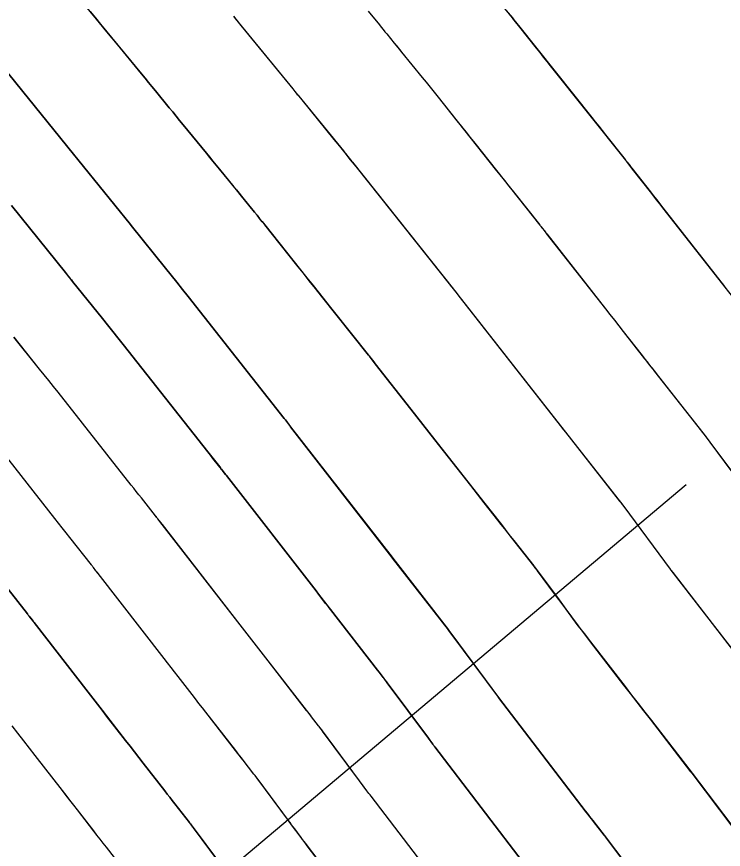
# Model space of a CAD drawing. Extents: x 954385 to 988206, y 1868364 to 1924553.
# Drawn here: x 955932.24 to 955958.51, y 1922755.37 to 1922786.34 of the extents above; entities that cross this region are included whole.
import ezdxf

# ---------------------------------------------------------------- set-up
doc = ezdxf.new("R2010")
doc.units = 0
for name, color, linetype in [('1', 7, 'Continuous'), ('Default', 7, 'Continuous'), ('Ex_Major Contours', 7, 'Continuous'), ('Ex_Minor Contours', 7, 'Continuous'), ('Slopes', 7, 'Continuous')]:
    doc.layers.add(name, color=color, linetype=linetype)

msp = doc.modelspace()

# ---------------------------------------------------------------- linework, layer by layer
at = {"layer": '1'}
for points in [[(955958.846, 1922775.938), (955956.265, 1922779.231), (955956.148, 1922779.38), (955956.031, 1922779.529), (955955.915, 1922779.678), (955955.798, 1922779.827), (955955.136, 1922780.671), (955955.098, 1922780.721), (955955.059, 1922780.77), (955954.906, 1922780.966), (955954.888, 1922780.99), (955954.881, 1922780.998), (955952.089, 1922784.509), (955951.959, 1922784.674), (955951.828, 1922784.838), (955951.697, 1922785.002), (955951.567, 1922785.167), (955950.895, 1922786.012), (955950.838, 1922786.082), (955950.782, 1922786.153), (955950.725, 1922786.223), (955950.668, 1922786.293), (955950.383, 1922786.643)], [(955934.974, 1922786.533), (955935.166, 1922786.299), (955935.358, 1922786.066), (955936.88, 1922784.211), (955937.009, 1922784.053), (955937.138, 1922783.896), (955937.267, 1922783.739), (955937.395, 1922783.582), (955937.911, 1922782.952), (955938.039, 1922782.795), (955938.168, 1922782.638), (955938.297, 1922782.48), (955938.426, 1922782.323), (955939.292, 1922781.266), (955939.413, 1922781.117), (955939.535, 1922780.969), (955939.656, 1922780.82), (955939.777, 1922780.671), (955940.312, 1922780.014), (955940.408, 1922779.896), (955940.504, 1922779.778), (955940.6, 1922779.66), (955940.696, 1922779.542), (955941.08, 1922779.071), (955941.176, 1922778.953), (955941.271, 1922778.834), (955941.366, 1922778.716), (955941.461, 1922778.597), (955943.029, 1922776.626), (955943.26, 1922776.336), (955943.491, 1922776.045), (955943.722, 1922775.755), (955943.954, 1922775.464), (955945.317, 1922773.75), (955945.34, 1922773.721), (955945.364, 1922773.691), (955945.515, 1922773.497), (955945.542, 1922773.462), (955945.569, 1922773.427), (955946.888, 1922771.745), (955947.112, 1922771.459), (955947.336, 1922771.173), (955947.56, 1922770.887), (955947.785, 1922770.6), (955949.099, 1922768.924), (955949.235, 1922768.751), (955949.372, 1922768.577), (955949.508, 1922768.403), (955949.645, 1922768.229), (955950.21, 1922767.509), (955950.337, 1922767.348), (955950.464, 1922767.186), (955950.59, 1922767.025), (955950.717, 1922766.864), (955951.462, 1922765.915), (955951.477, 1922765.896), (955951.492, 1922765.877), (955951.6, 1922765.736), (955952.34, 1922764.736), (955952.658, 1922764.308), (955953.117, 1922763.687), (955953.23, 1922763.536), (955953.343, 1922763.386), (955953.456, 1922763.236), (955953.571, 1922763.087), (955954.854, 1922761.43), (955955.1, 1922761.112), (955955.345, 1922760.794), (955955.591, 1922760.476), (955955.837, 1922760.159), (955957.308, 1922758.257), (955957.341, 1922758.214), (955957.345, 1922758.209), (955958.784, 1922756.303)], [(955940.293, 1922786.354), (955940.366, 1922786.266), (955942.503, 1922783.656), (955942.581, 1922783.56), (955942.671, 1922783.45), (955942.699, 1922783.416), (955942.727, 1922783.382), (955942.838, 1922783.245), (955944.385, 1922781.344), (955944.414, 1922781.309), (955944.442, 1922781.274), (955944.47, 1922781.239), (955944.498, 1922781.204), (955944.693, 1922780.959), (955944.721, 1922780.924), (955948.476, 1922776.203), (955948.5, 1922776.172), (955948.525, 1922776.141), (955948.549, 1922776.11), (955948.573, 1922776.079), (955948.728, 1922775.88), (955948.729, 1922775.879), (955952.446, 1922771.137), (955952.57, 1922770.978), (955952.637, 1922770.893), (955954.653, 1922768.327), (955954.668, 1922768.307), (955954.683, 1922768.288), (955954.698, 1922768.268), (955954.713, 1922768.249), (955954.806, 1922768.128), (955954.807, 1922768.127), (955956.533, 1922765.796), (955956.551, 1922765.772), (955956.561, 1922765.758), (955956.633, 1922765.666), (955960.021, 1922761.284)], [(955945.306, 1922786.544), (955945.725, 1922786.031), (955945.794, 1922785.947), (955945.863, 1922785.863), (955945.931, 1922785.779), (955946, 1922785.695), (955946.274, 1922785.358), (955946.411, 1922785.19), (955946.548, 1922785.022), (955947.312, 1922784.083), (955947.462, 1922783.898), (955947.611, 1922783.713), (955947.76, 1922783.527), (955947.908, 1922783.341), (955950.032, 1922780.671), (955950.2, 1922780.46), (955950.368, 1922780.249), (955950.536, 1922780.038), (955950.703, 1922779.827), (955951.675, 1922778.605), (955951.692, 1922778.583), (955951.709, 1922778.562), (955951.726, 1922778.54), (955951.743, 1922778.518), (955951.896, 1922778.323), (955951.929, 1922778.28), (955954.13, 1922775.472), (955954.294, 1922775.263), (955954.458, 1922775.054), (955954.622, 1922774.844), (955954.786, 1922774.635), (955955.441, 1922773.798), (955955.605, 1922773.589), (955955.769, 1922773.38), (955955.933, 1922773.171), (955956.097, 1922772.962), (955956.963, 1922771.86), (955957.056, 1922771.742), (955957.148, 1922771.624), (955957.241, 1922771.506), (955957.334, 1922771.388), (955957.869, 1922770.705), (955957.889, 1922770.68), (955957.91, 1922770.653), (955958.013, 1922770.518), (955959.077, 1922769.082)], [(955930.52, 1922785.951), (955934.096, 1922781.543), (955934.145, 1922781.482), (955936.468, 1922778.607), (955936.498, 1922778.57), (955937.766, 1922776.992), (955937.978, 1922776.727), (955938.189, 1922776.463), (955938.4, 1922776.197), (955938.609, 1922775.931), (955942.183, 1922771.395), (955942.216, 1922771.354), (955942.227, 1922771.34), (955942.42, 1922771.09), (955946.192, 1922766.234), (955946.218, 1922766.2), (955948.29, 1922763.531), (955948.298, 1922763.522), (955948.417, 1922763.365), (955948.418, 1922763.363), (955950.153, 1922761.023), (955950.155, 1922761.02), (955953.375, 1922756.808), (955953.445, 1922756.717), (955953.514, 1922756.626), (955953.584, 1922756.535), (955953.654, 1922756.445), (955954.077, 1922755.899), (955954.087, 1922755.885), (955954.114, 1922755.851), (955957.955, 1922750.762)], [(955951.229, 1922754.676), (955947.785, 1922759.182), (955947.765, 1922759.208), (955947.744, 1922759.235), (955947.725, 1922759.261), (955947.705, 1922759.288), (955947.546, 1922759.501), (955946.013, 1922761.57), (955945.919, 1922761.694), (955945.905, 1922761.712), (955945.891, 1922761.73), (955945.878, 1922761.748), (955945.864, 1922761.765), (955945.724, 1922761.945), (955945.653, 1922762.037), (955943.904, 1922764.29), (955943.815, 1922764.405), (955943.725, 1922764.52), (955943.546, 1922764.75), (955943.457, 1922764.865), (955943.367, 1922764.98), (955940.036, 1922769.27), (955940.007, 1922769.307), (955939.877, 1922769.475), (955939.854, 1922769.504), (955939.831, 1922769.534), (955939.809, 1922769.562), (955939.786, 1922769.591), (955939.536, 1922769.908), (955939.438, 1922770.033), (955939.34, 1922770.158), (955936.193, 1922774.152), (955936.002, 1922774.393), (955935.812, 1922774.633), (955935.62, 1922774.873), (955935.428, 1922775.113), (955934.319, 1922776.494), (955934.253, 1922776.575), (955934.144, 1922776.711), (955934.1, 1922776.765), (955934.057, 1922776.82), (955932.043, 1922779.312)], [(955948.375, 1922753.47), (955945.414, 1922757.344), (955945.374, 1922757.396), (955945.335, 1922757.448), (955945.296, 1922757.5), (955945.257, 1922757.553), (955944.984, 1922757.921), (955943.608, 1922759.777), (955943.511, 1922759.904), (955943.487, 1922759.936), (955943.462, 1922759.968), (955943.204, 1922760.299), (955943.11, 1922760.42), (955943.016, 1922760.542), (955941.59, 1922762.379), (955941.503, 1922762.491), (955941.416, 1922762.604), (955941.328, 1922762.716), (955941.241, 1922762.828), (955940.892, 1922763.277), (955940.805, 1922763.389), (955940.717, 1922763.502), (955940.63, 1922763.614), (955940.543, 1922763.726), (955937.651, 1922767.449), (955937.596, 1922767.521), (955937.484, 1922767.666), (955937.463, 1922767.692), (955937.443, 1922767.718), (955937.423, 1922767.744), (955937.402, 1922767.77), (955936.875, 1922768.439), (955936.78, 1922768.559), (955936.685, 1922768.679), (955936.591, 1922768.8), (955936.496, 1922768.92), (955933.776, 1922772.372), (955933.605, 1922772.588), (955933.434, 1922772.804), (955933.263, 1922773.019), (955933.09, 1922773.234), (955932.139, 1922774.418)], [(955945.521, 1922752.264), (955943.043, 1922755.506), (955942.984, 1922755.583), (955942.925, 1922755.661), (955942.867, 1922755.739), (955942.809, 1922755.818), (955942.46, 1922756.288), (955942.344, 1922756.445), (955941.203, 1922757.984), (955941.104, 1922758.113), (955941.082, 1922758.142), (955941.06, 1922758.171), (955940.661, 1922758.684), (955940.591, 1922758.775), (955940.52, 1922758.865), (955940.45, 1922758.956), (955940.38, 1922759.046), (955939.276, 1922760.468), (955939.146, 1922760.635), (955939.016, 1922760.802), (955938.887, 1922760.969), (955938.757, 1922761.136), (955938.238, 1922761.804), (955938.108, 1922761.971), (955937.978, 1922762.138), (955937.848, 1922762.305), (955937.719, 1922762.472), (955935.267, 1922765.629), (955935.239, 1922765.664), (955935.184, 1922765.735), (955935.091, 1922765.857), (955935.073, 1922765.88), (955935.055, 1922765.903), (955935.037, 1922765.926), (955935.019, 1922765.949), (955934.213, 1922766.97), (955934.073, 1922767.148), (955933.933, 1922767.326), (955933.792, 1922767.504), (955933.652, 1922767.682), (955931.359, 1922770.593)], [(955931.551, 1922765.501), (955932.635, 1922764.127), (955932.651, 1922764.107), (955932.666, 1922764.087), (955932.682, 1922764.067), (955932.698, 1922764.047), (955932.81, 1922763.903), (955932.864, 1922763.832), (955932.883, 1922763.808), (955934.894, 1922761.219), (955935.066, 1922760.997), (955935.239, 1922760.775), (955935.411, 1922760.553), (955935.583, 1922760.332), (955936.289, 1922759.424), (955936.453, 1922759.212), (955936.617, 1922759.001), (955936.782, 1922758.79), (955936.946, 1922758.578), (955937.744, 1922757.55), (955937.837, 1922757.43), (955937.93, 1922757.31), (955938.024, 1922757.19), (955938.117, 1922757.07), (955938.658, 1922756.373), (955938.677, 1922756.348), (955938.697, 1922756.323), (955938.755, 1922756.247), (955938.798, 1922756.19), (955939.742, 1922754.916)], [(955936.256, 1922754.576), (955935.573, 1922755.455), (955935.457, 1922755.605), (955935.34, 1922755.755), (955935.224, 1922755.905), (955935.107, 1922756.055), (955934.499, 1922756.839), (955934.359, 1922757.019), (955934.218, 1922757.2), (955934.078, 1922757.381), (955933.938, 1922757.561), (955932.929, 1922758.859), (955932.714, 1922759.135), (955932.499, 1922759.412), (955932.284, 1922759.688), (955932.07, 1922759.965)]]:
    msp.add_lwpolyline(points, dxfattribs=at)
at = {"layer": 'Default'}
msp.add_arc((955068.332, 1922107.114), 1145.916, 31.460692, 46.414195, dxfattribs=at)
at = {"layer": 'Ex_Major Contours'}
for points in [[(955940.294, 1922786.355), (955940.575, 1922786.012), (955940.856, 1922785.668), (955942.501, 1922783.655), (955942.58, 1922783.559), (955942.684, 1922783.432), (955942.726, 1922783.381), (955942.837, 1922783.244), (955944.033, 1922781.775), (955944.237, 1922781.524), (955944.44, 1922781.273), (955944.642, 1922781.021), (955944.843, 1922780.768), (955948.32, 1922776.401), (955948.403, 1922776.298), (955948.525, 1922776.144), (955948.536, 1922776.129), (955948.68, 1922775.945), (955948.728, 1922775.883), (955948.777, 1922775.821), (955952.456, 1922771.122), (955952.556, 1922770.993), (955952.594, 1922770.945), (955954.639, 1922768.34), (955954.684, 1922768.283), (955954.805, 1922768.128), (955954.807, 1922768.127), (955956.534, 1922765.796), (955956.552, 1922765.772), (955956.562, 1922765.759), (955959.891, 1922761.451)], [(955945.521, 1922752.263), (955943.044, 1922755.506), (955942.985, 1922755.584), (955942.926, 1922755.661), (955942.868, 1922755.74), (955942.809, 1922755.818), (955942.577, 1922756.132), (955942.519, 1922756.21), (955942.461, 1922756.288), (955942.403, 1922756.367), (955942.344, 1922756.445), (955941.211, 1922757.973), (955941.195, 1922757.994), (955941.166, 1922758.032), (955941.104, 1922758.113), (955941.082, 1922758.142), (955941.059, 1922758.17), (955940.66, 1922758.684), (955940.59, 1922758.774), (955940.519, 1922758.865), (955940.449, 1922758.955), (955940.379, 1922759.045), (955939.275, 1922760.468), (955939.145, 1922760.635), (955939.015, 1922760.802), (955938.885, 1922760.969), (955938.756, 1922761.136), (955938.237, 1922761.804), (955938.107, 1922761.971), (955937.977, 1922762.138), (955937.847, 1922762.305), (955937.718, 1922762.472), (955935.268, 1922765.63), (955935.248, 1922765.656), (955935.206, 1922765.709), (955935.185, 1922765.736), (955935.091, 1922765.857), (955935.073, 1922765.88), (955935.055, 1922765.903), (955935.037, 1922765.926), (955935.019, 1922765.949), (955934.214, 1922766.971), (955934.074, 1922767.149), (955933.934, 1922767.326), (955933.793, 1922767.504), (955933.653, 1922767.682), (955931.359, 1922770.592)]]:
    msp.add_lwpolyline(points, dxfattribs=at)
at = {"layer": 'Ex_Minor Contours'}
for points in [[(955958.877, 1922756.18), (955957.346, 1922758.21), (955957.34, 1922758.217), (955957.312, 1922758.249), (955957.307, 1922758.255), (955955.797, 1922760.209), (955955.551, 1922760.527), (955955.306, 1922760.844), (955955.06, 1922761.162), (955954.815, 1922761.48), (955953.572, 1922763.088), (955953.458, 1922763.237), (955953.344, 1922763.386), (955953.231, 1922763.537), (955953.118, 1922763.687), (955952.552, 1922764.451), (955952.235, 1922764.879), (955951.6, 1922765.736), (955951.599, 1922765.737), (955951.524, 1922765.833), (955951.475, 1922765.895), (955951.459, 1922765.915), (955950.634, 1922766.965), (955950.508, 1922767.126), (955950.381, 1922767.287), (955950.255, 1922767.448), (955950.128, 1922767.609), (955949.623, 1922768.254), (955949.496, 1922768.415), (955949.37, 1922768.576), (955949.243, 1922768.737), (955949.117, 1922768.898), (955947.785, 1922770.6), (955947.336, 1922771.173), (955946.888, 1922771.746), (955945.567, 1922773.434), (955945.532, 1922773.478), (955945.45, 1922773.583), (955945.427, 1922773.613), (955945.369, 1922773.687), (955945.355, 1922773.704), (955945.342, 1922773.722), (955945.328, 1922773.739), (955945.314, 1922773.756), (955943.576, 1922775.939), (955943.345, 1922776.229), (955943.115, 1922776.518), (955942.884, 1922776.808), (955942.654, 1922777.097), (955941.46, 1922778.597), (955941.365, 1922778.715), (955941.27, 1922778.834), (955941.175, 1922778.952), (955941.079, 1922779.07), (955940.599, 1922779.659), (955940.408, 1922779.895), (955939.776, 1922780.67), (955939.655, 1922780.819), (955939.534, 1922780.968), (955939.412, 1922781.116), (955939.291, 1922781.265), (955938.426, 1922782.323), (955938.297, 1922782.48), (955938.168, 1922782.637), (955938.039, 1922782.795), (955937.911, 1922782.952), (955937.396, 1922783.582), (955937.267, 1922783.739), (955937.138, 1922783.897), (955937.01, 1922784.054), (955936.881, 1922784.211), (955935.98, 1922785.309), (955935.593, 1922785.78), (955935.207, 1922786.251), (955933.507, 1922788.323)], [(955945.306, 1922786.545), (955945.726, 1922786.032), (955945.794, 1922785.948), (955945.863, 1922785.864), (955945.931, 1922785.78), (955946, 1922785.695), (955946.274, 1922785.359), (955946.342, 1922785.274), (955946.411, 1922785.19), (955946.479, 1922785.106), (955946.548, 1922785.022), (955947.312, 1922784.083), (955947.462, 1922783.898), (955947.611, 1922783.713), (955947.76, 1922783.527), (955947.909, 1922783.341), (955948.605, 1922782.467), (955948.77, 1922782.259), (955948.936, 1922782.051), (955949.101, 1922781.843), (955949.266, 1922781.635), (955951.693, 1922778.584), (955951.71, 1922778.562), (955951.727, 1922778.541), (955951.777, 1922778.476), (955951.794, 1922778.454), (955951.879, 1922778.345), (955951.913, 1922778.301), (955951.947, 1922778.258), (955954.13, 1922775.473), (955954.294, 1922775.264), (955954.458, 1922775.054), (955954.622, 1922774.845), (955954.786, 1922774.636), (955955.585, 1922773.614), (955955.677, 1922773.497), (955955.769, 1922773.38), (955955.861, 1922773.263), (955955.953, 1922773.145), (955956.596, 1922772.326), (955957.878, 1922770.694), (955957.9, 1922770.665), (955957.938, 1922770.616), (955958.013, 1922770.52), (955959, 1922769.185)], [(955950.439, 1922786.573), (955950.667, 1922786.293), (955950.724, 1922786.222), (955950.781, 1922786.152), (955950.838, 1922786.082), (955950.894, 1922786.011), (955953.622, 1922782.584), (955953.749, 1922782.424), (955953.876, 1922782.264), (955954.004, 1922782.104), (955954.131, 1922781.943), (955954.856, 1922781.032), (955954.875, 1922781.007), (955954.895, 1922780.983), (955954.914, 1922780.958), (955954.933, 1922780.934), (955955.043, 1922780.794), (955955.061, 1922780.77), (955955.098, 1922780.722), (955955.111, 1922780.706), (955955.798, 1922779.829), (955955.915, 1922779.68), (955956.032, 1922779.531), (955956.148, 1922779.382), (955956.265, 1922779.233), (955958.556, 1922776.306)], [(955958.03, 1922750.661), (955954.128, 1922755.833), (955954.114, 1922755.851), (955954.091, 1922755.878), (955954.083, 1922755.887), (955954.076, 1922755.896), (955953.682, 1922756.405), (955953.616, 1922756.492), (955953.549, 1922756.578), (955953.483, 1922756.665), (955953.416, 1922756.752), (955950.156, 1922761.02), (955950.149, 1922761.03), (955948.417, 1922763.363), (955948.294, 1922763.524), (955948.288, 1922763.532), (955946.214, 1922766.202), (955946.19, 1922766.234), (955942.422, 1922771.091), (955942.419, 1922771.094), (955942.228, 1922771.34), (955942.214, 1922771.359), (955942.184, 1922771.396), (955938.609, 1922775.931), (955938.399, 1922776.197), (955938.189, 1922776.462), (955937.977, 1922776.727), (955937.765, 1922776.991), (955936.498, 1922778.569), (955936.467, 1922778.607), (955934.145, 1922781.483), (955934.096, 1922781.543), (955930.521, 1922785.952)], [(955932.043, 1922779.312), (955934.056, 1922776.819), (955934.121, 1922776.738), (955934.231, 1922776.602), (955934.274, 1922776.548), (955934.318, 1922776.494), (955935.428, 1922775.112), (955935.62, 1922774.873), (955935.811, 1922774.633), (955936.002, 1922774.392), (955936.192, 1922774.152), (955939.341, 1922770.158), (955939.439, 1922770.033), (955939.537, 1922769.909), (955939.787, 1922769.592), (955939.81, 1922769.563), (955939.832, 1922769.534), (955939.855, 1922769.505), (955939.877, 1922769.476), (955940.01, 1922769.305), (955940.037, 1922769.271), (955943.366, 1922764.98), (955943.455, 1922764.865), (955943.545, 1922764.75), (955943.768, 1922764.462), (955943.903, 1922764.289), (955945.651, 1922762.037), (955945.699, 1922761.975), (955945.747, 1922761.914), (955945.863, 1922761.765), (955945.891, 1922761.729), (955945.918, 1922761.693), (955946.001, 1922761.585), (955946.015, 1922761.566), (955947.547, 1922759.502), (955947.626, 1922759.395), (955947.706, 1922759.288), (955947.725, 1922759.262), (955947.745, 1922759.235), (955947.765, 1922759.209), (955947.785, 1922759.182), (955951.228, 1922754.675)], [(955948.374, 1922753.469), (955945.415, 1922757.344), (955945.375, 1922757.396), (955945.336, 1922757.448), (955945.297, 1922757.501), (955945.257, 1922757.553), (955945.063, 1922757.816), (955944.985, 1922757.921), (955944.946, 1922757.973), (955943.613, 1922759.77), (955943.602, 1922759.784), (955943.58, 1922759.813), (955943.511, 1922759.903), (955943.486, 1922759.935), (955943.461, 1922759.968), (955943.203, 1922760.299), (955943.156, 1922760.359), (955943.109, 1922760.42), (955943.062, 1922760.48), (955943.015, 1922760.541), (955941.589, 1922762.378), (955941.501, 1922762.491), (955941.414, 1922762.603), (955941.327, 1922762.715), (955941.24, 1922762.828), (955940.891, 1922763.277), (955940.804, 1922763.389), (955940.716, 1922763.502), (955940.629, 1922763.614), (955940.542, 1922763.726), (955937.653, 1922767.45), (955937.634, 1922767.474), (955937.606, 1922767.51), (955937.596, 1922767.522), (955937.484, 1922767.666), (955937.464, 1922767.693), (955937.444, 1922767.719), (955937.423, 1922767.745), (955937.403, 1922767.771), (955936.876, 1922768.44), (955936.781, 1922768.56), (955936.686, 1922768.68), (955936.592, 1922768.8), (955936.497, 1922768.92), (955933.776, 1922772.372), (955933.605, 1922772.588), (955933.434, 1922772.803), (955933.262, 1922773.019), (955933.09, 1922773.233), (955932.138, 1922774.418)], [(955939.743, 1922754.917), (955938.809, 1922756.176), (955938.792, 1922756.197), (955938.76, 1922756.24), (955938.744, 1922756.262), (955938.687, 1922756.336), (955938.667, 1922756.361), (955938.658, 1922756.373), (955938.116, 1922757.069), (955938.023, 1922757.189), (955937.929, 1922757.309), (955937.836, 1922757.43), (955937.743, 1922757.55), (955936.944, 1922758.578), (955936.78, 1922758.789), (955936.616, 1922759.001), (955936.452, 1922759.212), (955936.288, 1922759.423), (955935.583, 1922760.331), (955935.41, 1922760.553), (955935.238, 1922760.775), (955935.066, 1922760.997), (955934.894, 1922761.219), (955932.884, 1922763.809), (955932.866, 1922763.833), (955932.847, 1922763.856), (955932.801, 1922763.915), (955932.783, 1922763.938), (955932.773, 1922763.95), (955932.698, 1922764.047), (955932.682, 1922764.067), (955932.667, 1922764.088), (955932.651, 1922764.108), (955932.635, 1922764.128), (955931.552, 1922765.502)], [(955936.256, 1922754.576), (955935.573, 1922755.454), (955935.456, 1922755.604), (955935.339, 1922755.754), (955935.223, 1922755.904), (955935.106, 1922756.054), (955934.498, 1922756.838), (955934.357, 1922757.019), (955934.217, 1922757.199), (955934.077, 1922757.38), (955933.936, 1922757.561), (955932.928, 1922758.859), (955932.714, 1922759.135), (955932.499, 1922759.412), (955932.284, 1922759.688), (955932.07, 1922759.965)]]:
    msp.add_lwpolyline(points, dxfattribs=at)
at = {"layer": 'Slopes'}
msp.add_lwpolyline([(955957.131, 1922768.928), (955811.323, 1922646.178), (955813.366, 1922651.819), (955811.323, 1922646.178), (955817.231, 1922647.229)], dxfattribs=at)

doc.saveas('drawing.dxf')
